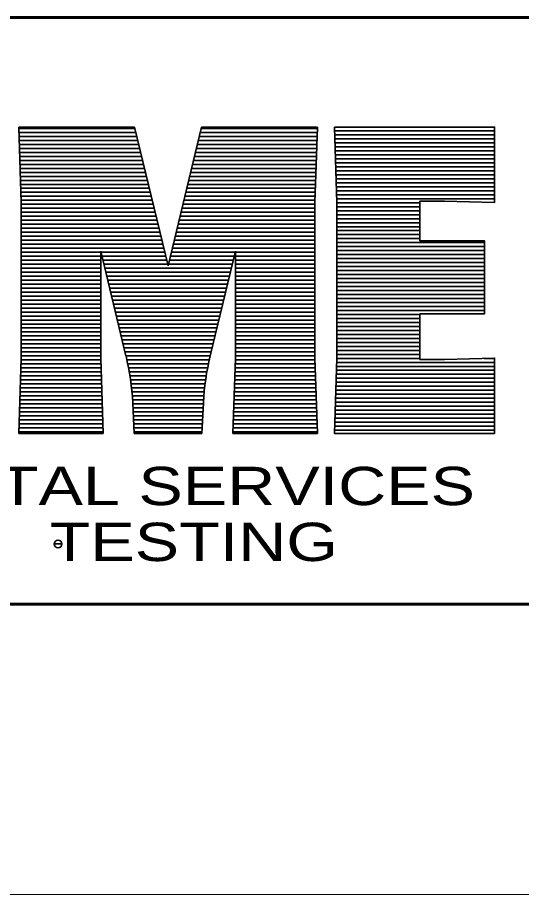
# Model space of a CAD drawing. Extents: x -582 to 653, y -817 to -3.
# Drawn here: x 461.93 to 468.88, y -329.5 to -317.41 of the extents above; entities that cross this region are included whole.
import ezdxf

# ---------------------------------------------------------------- set-up
doc = ezdxf.new("R2010")
doc.units = 0
doc.header["$LTSCALE"] = 0.4
doc.layers.add('63', color=7, linetype='Continuous', lineweight=35)

msp = doc.modelspace()

# ---------------------------------------------------------------- linework, layer by layer
at = {"layer": '63'}
for p, q in [((461.9424, -318.9191), (461.977, -319.9572)), ((463.5403, -318.9191), (461.9424, -318.9191)), ((461.9431, -318.9377), (463.5448, -318.9377)), ((464.0031, -320.8327), (463.5403, -318.9191)), ((464.4658, -318.9191), (464.0031, -320.8327)), ((464.4613, -318.9377), (466.0631, -318.9377)), ((466.0637, -318.9191), (464.4658, -318.9191)), ((466.0291, -319.9572), (466.0637, -318.9191)), ((461.9449, -318.9927), (463.5581, -318.9927)), ((461.9467, -319.0477), (463.5714, -319.0477)), ((464.4347, -319.0477), (466.0594, -319.0477)), ((464.448, -318.9927), (466.0612, -318.9927)), ((466.2993, -318.9711), (468.5058, -318.9711)), ((466.3011, -319.0261), (468.5058, -319.0261)), ((466.303, -319.0811), (468.5058, -319.0811)), ((461.9486, -319.1027), (463.5847, -319.1027)), ((461.9504, -319.1577), (463.598, -319.1577)), ((464.4081, -319.1577), (466.0557, -319.1577)), ((464.4214, -319.1027), (466.0576, -319.1027)), ((466.3048, -319.1361), (468.5058, -319.1361)), ((466.3066, -319.1911), (468.5058, -319.1911)), ((461.9522, -319.2127), (463.6113, -319.2127)), ((461.9541, -319.2677), (463.6246, -319.2677)), ((461.9559, -319.3227), (463.6379, -319.3227)), ((464.3682, -319.3227), (466.0502, -319.3227)), ((464.3815, -319.2677), (466.0521, -319.2677)), ((464.3948, -319.2127), (466.0539, -319.2127)), ((466.3085, -319.2461), (468.5058, -319.2461)), ((466.3103, -319.3011), (468.5058, -319.3011)), ((461.9577, -319.3777), (463.6512, -319.3777)), ((461.9596, -319.4327), (463.6645, -319.4327)), ((464.3416, -319.4327), (466.0466, -319.4327)), ((464.3549, -319.3777), (466.0484, -319.3777)), ((466.3121, -319.3561), (468.5058, -319.3561)), ((466.314, -319.4111), (468.5058, -319.4111)), ((461.9614, -319.4877), (463.6778, -319.4877)), ((461.9632, -319.5427), (463.6911, -319.5427)), ((464.315, -319.5427), (466.0429, -319.5427)), ((464.3283, -319.4877), (466.0447, -319.4877)), ((466.3158, -319.4661), (468.5058, -319.4661)), ((466.3176, -319.5211), (468.5058, -319.5211)), ((461.9651, -319.5977), (463.7044, -319.5977)), ((461.9669, -319.6527), (463.7177, -319.6527)), ((464.2884, -319.6527), (466.0392, -319.6527)), ((464.3017, -319.5977), (466.0411, -319.5977)), ((466.3195, -319.5761), (468.5058, -319.5761)), ((466.3213, -319.6311), (468.5058, -319.6311)), ((466.3231, -319.6861), (468.5058, -319.6861)), ((461.9687, -319.7077), (463.731, -319.7077)), ((461.9706, -319.7627), (463.7443, -319.7627)), ((464.2618, -319.7627), (466.0356, -319.7627)), ((464.2751, -319.7077), (466.0374, -319.7077)), ((466.325, -319.7411), (468.5058, -319.7411)), ((466.3268, -319.7961), (468.5058, -319.7961)), ((461.9724, -319.8177), (463.7576, -319.8177)), ((461.9742, -319.8727), (463.7709, -319.8727)), ((461.9761, -319.9277), (463.7842, -319.9277)), ((464.2219, -319.9277), (466.0301, -319.9277)), ((464.2352, -319.8727), (466.0319, -319.8727)), ((464.2485, -319.8177), (466.0337, -319.8177)), ((466.3286, -319.8511), (468.5058, -319.8511)), ((466.3305, -319.9061), (468.5058, -319.9061)), ((461.977, -319.9572), (461.977, -322.1026)), ((461.977, -319.9827), (463.7975, -319.9827)), ((461.977, -320.0377), (463.8108, -320.0377)), ((464.1953, -320.0377), (466.0291, -320.0377)), ((464.2086, -319.9827), (466.0291, -319.9827)), ((466.0291, -322.1026), (466.0291, -319.9572)), ((466.3322, -319.9611), (467.4741, -319.9611)), ((466.3322, -320.0161), (467.4741, -320.0161)), ((461.977, -320.0927), (463.8241, -320.0927)), ((461.977, -320.1477), (463.8374, -320.1477)), ((464.1687, -320.1477), (466.0291, -320.1477)), ((464.182, -320.0927), (466.0291, -320.0927)), ((466.3322, -320.0711), (467.4741, -320.0711)), ((466.3322, -320.1261), (467.4741, -320.1261)), ((461.977, -320.2027), (463.8507, -320.2027)), ((461.977, -320.2577), (463.864, -320.2577)), ((464.1421, -320.2577), (466.0291, -320.2577)), ((464.1554, -320.2027), (466.0291, -320.2027)), ((466.3322, -320.1811), (467.4741, -320.1811)), ((466.3322, -320.2361), (467.4741, -320.2361)), ((466.3322, -320.2911), (467.4741, -320.2911)), ((461.977, -320.3127), (463.8773, -320.3127)), ((461.977, -320.3677), (463.8906, -320.3677)), ((464.1155, -320.3677), (466.0291, -320.3677)), ((464.1288, -320.3127), (466.0291, -320.3127)), ((466.3322, -320.3461), (467.4741, -320.3461)), ((466.3322, -320.4011), (467.4741, -320.4011)), ((461.977, -320.4227), (463.9039, -320.4227)), ((461.977, -320.4777), (463.9172, -320.4777)), ((461.977, -320.5327), (463.9305, -320.5327)), ((464.0756, -320.5327), (466.0291, -320.5327)), ((464.0889, -320.4777), (466.0291, -320.4777)), ((464.1022, -320.4227), (466.0291, -320.4227)), ((466.3322, -320.4561), (467.4741, -320.4561)), ((466.3322, -320.5111), (468.367, -320.5111)), ((461.977, -320.5877), (463.9438, -320.5877)), ((461.977, -320.6427), (463.0733, -320.6427)), ((463.0733, -320.6287), (463.4225, -322.073)), ((463.0733, -322.1026), (463.0733, -320.6287)), ((463.0766, -320.6427), (463.9571, -320.6427)), ((464.049, -320.6427), (464.9295, -320.6427)), ((464.0623, -320.5877), (466.0291, -320.5877)), ((464.5836, -322.073), (464.9329, -320.6287)), ((464.9329, -320.6287), (464.9329, -322.1026)), ((464.9329, -320.6427), (466.0291, -320.6427)), ((466.3322, -320.5661), (468.367, -320.5661)), ((466.3322, -320.6211), (468.367, -320.6211)), ((461.977, -320.6977), (463.0733, -320.6977)), ((461.977, -320.7527), (463.0733, -320.7527)), ((463.0899, -320.6977), (463.9704, -320.6977)), ((463.1032, -320.7527), (463.9837, -320.7527)), ((464.0224, -320.7527), (464.9029, -320.7527)), ((464.0357, -320.6977), (464.9162, -320.6977)), ((464.9329, -320.6977), (466.0291, -320.6977)), ((464.9329, -320.7527), (466.0291, -320.7527)), ((466.3322, -320.6761), (468.367, -320.6761)), ((466.3322, -320.7311), (468.367, -320.7311)), ((461.977, -320.8077), (463.0733, -320.8077)), ((461.977, -320.8627), (463.0733, -320.8627)), ((463.1165, -320.8077), (463.997, -320.8077)), ((463.1298, -320.8627), (464.8763, -320.8627)), ((464.0091, -320.8077), (464.8896, -320.8077)), ((464.9329, -320.8077), (466.0291, -320.8077)), ((464.9329, -320.8627), (466.0291, -320.8627)), ((466.3322, -320.7861), (468.367, -320.7861)), ((466.3322, -320.8411), (468.367, -320.8411)), ((466.3322, -320.8961), (468.367, -320.8961)), ((461.977, -320.9177), (463.0733, -320.9177)), ((461.977, -320.9727), (463.0733, -320.9727)), ((463.1431, -320.9177), (464.863, -320.9177)), ((463.1564, -320.9727), (464.8497, -320.9727)), ((464.9329, -320.9177), (466.0291, -320.9177)), ((464.9329, -320.9727), (466.0291, -320.9727)), ((466.3322, -320.9511), (468.367, -320.9511)), ((466.3322, -321.0061), (468.367, -321.0061)), ((461.977, -321.0277), (463.0733, -321.0277)), ((461.977, -321.0827), (463.0733, -321.0827)), ((461.977, -321.1377), (463.0733, -321.1377)), ((463.1697, -321.0277), (464.8364, -321.0277)), ((463.183, -321.0827), (464.8231, -321.0827)), ((463.1963, -321.1377), (464.8098, -321.1377)), ((464.9329, -321.0277), (466.0291, -321.0277)), ((464.9329, -321.0827), (466.0291, -321.0827)), ((464.9329, -321.1377), (466.0291, -321.1377)), ((466.3322, -321.0611), (468.367, -321.0611)), ((466.3322, -321.1161), (468.367, -321.1161)), ((461.977, -321.1927), (463.0733, -321.1927)), ((461.977, -321.2477), (463.0733, -321.2477)), ((463.2096, -321.1927), (464.7965, -321.1927)), ((463.2229, -321.2477), (464.7832, -321.2477)), ((464.9329, -321.1927), (466.0291, -321.1927)), ((464.9329, -321.2477), (466.0291, -321.2477)), ((466.3322, -321.1711), (468.367, -321.1711)), ((466.3322, -321.2261), (468.367, -321.2261)), ((461.977, -321.3027), (463.0733, -321.3027)), ((461.977, -321.3577), (463.0733, -321.3577)), ((463.2362, -321.3027), (464.7699, -321.3027)), ((463.2495, -321.3577), (464.7566, -321.3577)), ((464.9329, -321.3027), (466.0291, -321.3027)), ((464.9329, -321.3577), (466.0291, -321.3577)), ((466.3322, -321.2811), (468.367, -321.2811)), ((466.3322, -321.3361), (468.367, -321.3361)), ((461.977, -321.4127), (463.0733, -321.4127)), ((461.977, -321.4677), (463.0733, -321.4677)), ((463.2628, -321.4127), (464.7433, -321.4127)), ((463.2761, -321.4677), (464.73, -321.4677)), ((464.9329, -321.4127), (466.0291, -321.4127)), ((464.9329, -321.4677), (466.0291, -321.4677)), ((466.3322, -321.3911), (468.367, -321.3911)), ((466.3322, -321.4461), (468.367, -321.4461)), ((461.977, -321.5227), (463.0733, -321.5227)), ((461.977, -321.5777), (463.0733, -321.5777)), ((463.2894, -321.5227), (464.7167, -321.5227)), ((463.3027, -321.5777), (464.7034, -321.5777)), ((464.9329, -321.5227), (466.0291, -321.5227)), ((464.9329, -321.5777), (466.0291, -321.5777)), ((466.3322, -321.5011), (467.4741, -321.5011)), ((466.3322, -321.5561), (467.4741, -321.5561)), ((466.3322, -321.6111), (467.4741, -321.6111)), ((461.977, -321.6327), (463.0733, -321.6327)), ((461.977, -321.6877), (463.0733, -321.6877)), ((463.316, -321.6327), (464.6901, -321.6327)), ((463.3293, -321.6877), (464.6768, -321.6877)), ((464.9329, -321.6327), (466.0291, -321.6327)), ((464.9329, -321.6877), (466.0291, -321.6877)), ((466.3322, -321.6661), (467.4741, -321.6661)), ((466.3322, -321.7211), (467.4741, -321.7211)), ((461.977, -321.7427), (463.0733, -321.7427)), ((461.977, -321.7977), (463.0733, -321.7977)), ((461.977, -321.8527), (463.0733, -321.8527)), ((463.3426, -321.7427), (464.6635, -321.7427)), ((463.356, -321.7977), (464.6502, -321.7977)), ((463.3693, -321.8527), (464.6369, -321.8527)), ((464.9329, -321.7427), (466.0291, -321.7427)), ((464.9329, -321.7977), (466.0291, -321.7977)), ((464.9329, -321.8527), (466.0291, -321.8527)), ((466.3322, -321.7761), (467.4741, -321.7761)), ((466.3322, -321.8311), (467.4741, -321.8311)), ((461.977, -321.9077), (463.0733, -321.9077)), ((461.977, -321.9627), (463.0733, -321.9627)), ((463.3826, -321.9077), (464.6236, -321.9077)), ((463.3959, -321.9627), (464.6103, -321.9627)), ((464.9329, -321.9077), (466.0291, -321.9077)), ((464.9329, -321.9627), (466.0291, -321.9627)), ((466.3322, -321.8861), (467.4741, -321.8861)), ((466.3322, -321.9411), (467.4741, -321.9411)), ((461.977, -322.1026), (461.9424, -323.1407)), ((461.977, -322.0177), (463.0733, -322.0177)), ((461.977, -322.0727), (463.0733, -322.0727)), ((463.1079, -323.1407), (463.0733, -322.1026)), ((463.4092, -322.0177), (464.597, -322.0177)), ((463.4225, -322.0727), (464.5837, -322.0727)), ((464.9329, -322.1026), (464.8983, -323.1407)), ((464.9329, -322.0177), (466.0291, -322.0177)), ((464.9329, -322.0727), (466.0291, -322.0727)), ((466.0637, -323.1407), (466.0291, -322.1026)), ((466.3322, -321.9961), (467.4741, -321.9961)), ((466.3322, -322.0511), (467.4741, -322.0511)), ((461.9744, -322.1827), (463.0759, -322.1827)), ((461.9762, -322.1277), (463.0741, -322.1277)), ((463.4353, -322.1277), (464.5709, -322.1277)), ((463.4472, -322.1827), (464.559, -322.1827)), ((464.9302, -322.1827), (466.0318, -322.1827)), ((464.9321, -322.1277), (466.0299, -322.1277)), ((466.3284, -322.2161), (468.5058, -322.2161)), ((466.3302, -322.1611), (468.5058, -322.1611)), ((466.332, -322.1061), (467.4741, -322.1061)), ((468.3629, -322.1061), (468.5058, -322.1061)), ((461.9707, -322.2927), (463.0796, -322.2927)), ((461.9725, -322.2377), (463.0778, -322.2377)), ((463.4581, -322.2377), (464.548, -322.2377)), ((463.4682, -322.2927), (464.538, -322.2927)), ((464.9266, -322.2927), (466.0354, -322.2927)), ((464.9284, -322.2377), (466.0336, -322.2377)), ((466.3247, -322.3261), (468.5058, -322.3261)), ((466.3265, -322.2711), (468.5058, -322.2711)), ((461.9652, -322.4577), (463.0851, -322.4577)), ((461.967, -322.4027), (463.0833, -322.4027)), ((461.9689, -322.3477), (463.0814, -322.3477)), ((463.4773, -322.3477), (464.5289, -322.3477)), ((463.4855, -322.4027), (464.5206, -322.4027)), ((463.4928, -322.4577), (464.5133, -322.4577)), ((464.9211, -322.4577), (466.0409, -322.4577)), ((464.9229, -322.4027), (466.0391, -322.4027)), ((464.9247, -322.3477), (466.0373, -322.3477)), ((466.321, -322.4361), (468.5058, -322.4361)), ((466.3229, -322.3811), (468.5058, -322.3811)), ((461.9615, -322.5677), (463.0888, -322.5677)), ((461.9634, -322.5127), (463.0869, -322.5127)), ((463.4992, -322.5127), (464.5069, -322.5127)), ((463.5048, -322.5677), (464.5014, -322.5677)), ((464.9174, -322.5677), (466.0446, -322.5677)), ((464.9192, -322.5127), (466.0428, -322.5127)), ((466.3174, -322.5461), (468.5058, -322.5461)), ((466.3192, -322.4911), (468.5058, -322.4911)), ((461.9579, -322.6777), (463.0924, -322.6777)), ((461.9597, -322.6227), (463.0906, -322.6227)), ((463.5094, -322.6227), (464.4967, -322.6227)), ((463.5132, -322.6777), (464.493, -322.6777)), ((464.9137, -322.6777), (466.0483, -322.6777)), ((464.9156, -322.6227), (466.0464, -322.6227)), ((466.3137, -322.6561), (468.5058, -322.6561)), ((466.3155, -322.6011), (468.5058, -322.6011)), ((461.9542, -322.7877), (463.0961, -322.7877)), ((461.956, -322.7327), (463.0943, -322.7327)), ((463.5153, -322.7171), (463.5361, -323.1407)), ((463.5161, -322.7327), (464.49, -322.7327)), ((463.5188, -322.7877), (464.4874, -322.7877)), ((464.4701, -323.1407), (464.4908, -322.7171)), ((464.9101, -322.7877), (466.0519, -322.7877)), ((464.9119, -322.7327), (466.0501, -322.7327)), ((466.3082, -322.8211), (468.5058, -322.8211)), ((466.31, -322.7661), (468.5058, -322.7661)), ((466.3119, -322.7111), (468.5058, -322.7111)), ((461.9505, -322.8977), (463.0998, -322.8977)), ((461.9524, -322.8427), (463.0979, -322.8427)), ((463.5215, -322.8427), (464.4847, -322.8427)), ((463.5242, -322.8977), (464.482, -322.8977)), ((464.9064, -322.8977), (466.0556, -322.8977)), ((464.9082, -322.8427), (466.0538, -322.8427)), ((466.3045, -322.9311), (468.5058, -322.9311)), ((466.3064, -322.8761), (468.5058, -322.8761)), ((461.945, -323.0627), (463.1053, -323.0627)), ((461.9469, -323.0077), (463.1034, -323.0077)), ((461.9487, -322.9527), (463.1016, -322.9527)), ((463.5269, -322.9527), (464.4793, -322.9527)), ((463.5296, -323.0077), (464.4766, -323.0077)), ((463.5323, -323.0627), (464.4739, -323.0627)), ((464.9009, -323.0627), (466.0611, -323.0627)), ((464.9027, -323.0077), (466.0593, -323.0077)), ((464.9046, -322.9527), (466.0574, -322.9527)), ((466.3009, -323.0411), (468.5058, -323.0411)), ((466.3027, -322.9861), (468.5058, -322.9861)), ((461.9424, -323.1407), (463.1079, -323.1407)), ((461.9432, -323.1177), (463.1071, -323.1177)), ((463.535, -323.1177), (464.4712, -323.1177)), ((463.5361, -323.1407), (464.4701, -323.1407)), ((464.8983, -323.1407), (466.0637, -323.1407)), ((464.8991, -323.1177), (466.0629, -323.1177)), ((466.299, -323.0961), (468.5058, -323.0961)), ((462.4859, -324.6643), (462.4324, -324.6643)), ((462.4324, -324.6643), (462.4859, -324.6643)), ((462.5394, -324.6643), (462.486, -324.6643)), ((462.486, -324.6643), (462.5394, -324.6643)), ((402.3799, -325.4952), (502.3799, -325.4952))]:
    msp.add_line(p, q, dxfattribs=at)
at = {"layer": '63', "lineweight": 13}
msp.add_line((507.3799, -329.4952), (397.3799, -329.4952), dxfattribs=at)
at = {"layer": '63', "lineweight": 60}
msp.add_lwpolyline([(402.3799, -317.4087), (502.3799, -317.4087), (502.3799, -325.4952), (402.3799, -325.4952)], close=True, dxfattribs=at)
at = {"layer": '63'}
msp.add_lwpolyline([(466.2976, -318.9191), (466.3322, -319.9572), (466.3322, -320.9894), (466.3322, -322.1026), (466.2976, -323.1407), (468.5058, -323.1407), (468.5058, -322.1026), (467.8137, -322.1199), (467.4741, -322.1199), (467.4741, -321.4945), (468.367, -321.4945), (468.367, -320.9894), (468.367, -320.4843), (467.4741, -320.4843), (467.4741, -319.9399), (467.8137, -319.9399), (468.5058, -319.9572), (468.5058, -318.9191)], close=True, dxfattribs=at)
for centre, radius, start, end in [((460.0591, -322.8864), 3.4604, 2.80418, 13.59498), ((467.9471, -322.8864), 3.4604, 166.40502, 177.19582), ((462.4859, -324.6643), 0.0535, 0, 180), ((462.4859, -324.6643), 0.0535, 180, 0), ((462.4859, -324.6643), 0.00005, 180, 0), ((462.4859, -324.6643), 0.00005, 0, 180)]:
    msp.add_arc(centre, radius, start, end, dxfattribs=at)

# ---------------------------------------------------------------- texts
at = {"layer": '63', "width": 1.3}
for s, p in [('ENVIRONMENTAL SERVICES', (455.4339, -324.1289)), ('ENGINEERING  TESTING', (455.4339, -324.8995))]:
    msp.add_text(s, height=0.528, dxfattribs=at).set_placement(p)

doc.saveas('drawing.dxf')
